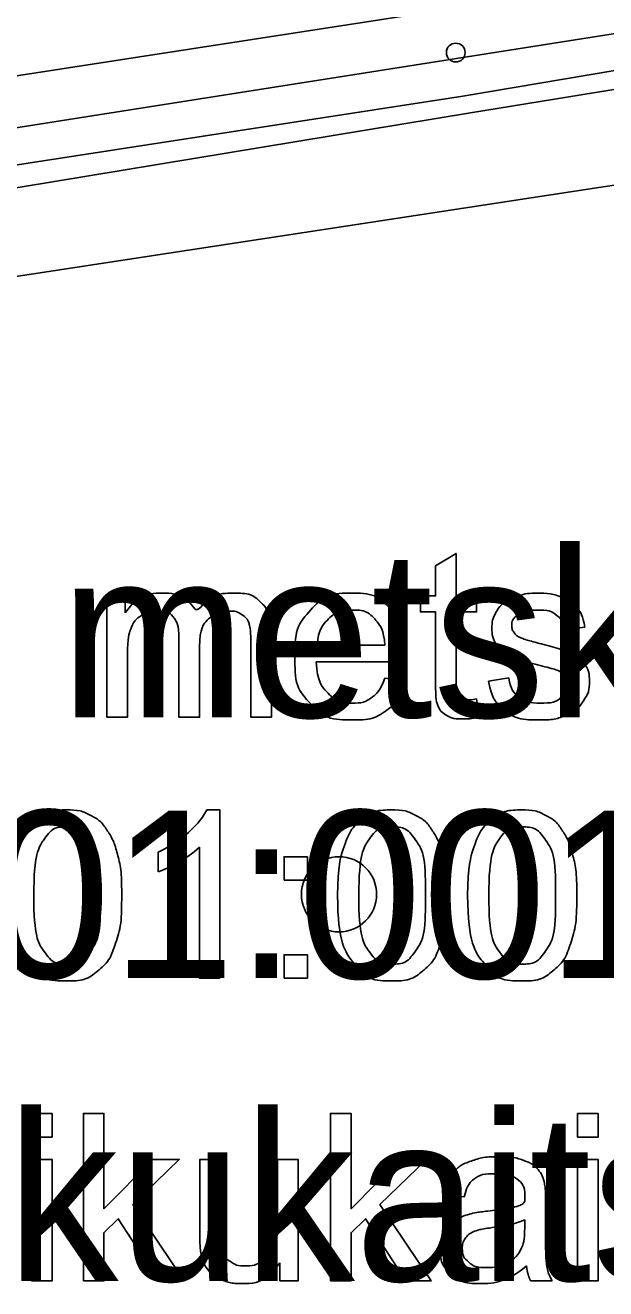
# Model space of a CAD drawing. Extents: x 700746 to 706058, y 6570320 to 6580460.
# Drawn here: x 703160.33 to 703180.09, y 6575507.48 to 6575550.48 of the extents above; entities that cross this region are included whole.
import ezdxf

# ---------------------------------------------------------------- set-up
doc = ezdxf.new("R2010")
doc.units = 0
for name, color, linetype in [('HALJASTUS', 7, 'Continuous'), ('Kaitsevöönd', 7, 'Continuous'), ('kataster', 7, 'Continuous'), ('KORGUS-EH2000', 7, 'Continuous'), ('TEE', 7, 'Continuous')]:
    doc.layers.add(name, color=color, linetype=linetype)

msp = doc.modelspace()

# ---------------------------------------------------------------- linework, layer by layer
at = {"layer": 'HALJASTUS'}
msp.add_lwpolyline([(702868.074, 6575485.716), (702866.822, 6575498.833), (702910.505, 6575506.463), (702934.939, 6575511.72), (702946.505, 6575515.307), (702991.308, 6575519.575), (703028.896, 6575526.859), (703057.45, 6575529.856), (703073.094, 6575531.974), (703122.404, 6575538.742), (703175.483, 6575547.502), (703217.621, 6575554.368), (703241.815, 6575557.445), (703262.674, 6575561.837), (703280.397, 6575573.603), (703298.96, 6575585.046), (703313.004, 6575594.449), (703326.635, 6575610.361)], dxfattribs=at)
msp.add_circle((703171.011, 6575520.905), 1.28, dxfattribs=at)
at = {"layer": 'Kaitsevöönd'}
for points in [[(703404.081, 6576352.025), (703454.725, 6576005.46), (703455.387, 6576000.164), (703516.458, 6575600.637), (703378.759, 6575580.776), (703360.223, 6575577.301), (703249.335, 6575561.081), (703243.211, 6575560.088), (703037.159, 6575527.65), (702916.01, 6575506.134), (702857.918, 6575495.542), (702854.939, 6575495.045), (702852.291, 6575508.948), (702831.768, 6575505.307), (702827.796, 6575504.976), (702697.048, 6575486.77), (702630.847, 6575867.264), (702597.746, 6576057.428)], [(703352.615, 6575615.578), (703312.724, 6575590.383), (703274.661, 6575560.819), (703269.996, 6575558.737), (703159.79, 6575541.894), (703104.28, 6575534.844), (703057.554, 6575527.213), (702948.271, 6575509.249)]]:
    msp.add_lwpolyline(points, dxfattribs=at)
at = {"layer": 'kataster'}
for points in [[(703174.296, 6575528.139), (703174.296, 6575530.518), (703173.779, 6575530.518), (703173.779, 6575531.062), (703174.296, 6575531.062), (703174.296, 6575532.084), (703174.995, 6575532.504), (703174.995, 6575531.062), (703175.695, 6575531.062), (703175.695, 6575530.518), (703174.995, 6575530.518), (703174.995, 6575528.098)], [(703163.108, 6575526.93), (703163.108, 6575531.062), (703163.733, 6575531.062), (703163.733, 6575530.479)], [(703168.708, 6575529.765), (703168.708, 6575526.93), (703168.008, 6575526.93), (703168.008, 6575529.53)], [(703179.379, 6575529.993), (703178.692, 6575529.902)], [(703166.262, 6575529.328), (703166.262, 6575526.93), (703165.562, 6575526.93), (703165.562, 6575529.612)], [(703170.268, 6575529.389), (703172.575, 6575529.389)], [(703163.807, 6575529.071), (703163.807, 6575526.93), (703163.108, 6575526.93)], [(703173.31, 6575528.815), (703170.229, 6575528.815)], [(703172.567, 6575528.264), (703173.29, 6575528.172)], [(703176.099, 6575528.164), (703176.789, 6575528.272)], [(703175.695, 6575527.554), (703175.795, 6575526.935)], [(703166.506, 6575523.775), (703166.956, 6575523.775), (703166.956, 6575518.053)], [(703166.956, 6575518.053), (703166.257, 6575518.053), (703166.257, 6575522.511)], [(703164.858, 6575521.668), (703164.858, 6575522.344)], [(703169.142, 6575521.389), (703169.142, 6575522.184), (703169.937, 6575522.184), (703169.937, 6575521.389), (703169.142, 6575521.389)], [(703169.142, 6575518.053), (703169.142, 6575518.848), (703169.937, 6575518.848), (703169.937, 6575518.053), (703169.142, 6575518.053)], [(703160.541, 6575512.644), (703160.541, 6575513.448), (703161.241, 6575513.448), (703161.241, 6575512.644), (703160.541, 6575512.644)], [(703162.308, 6575507.748), (703162.308, 6575513.448), (703163.008, 6575513.448), (703163.008, 6575510.2), (703164.666, 6575511.88), (703165.572, 6575511.88), (703163.994, 6575510.344), (703165.733, 6575507.748), (703164.869, 6575507.748), (703163.496, 6575509.86), (703163.008, 6575509.385), (703163.008, 6575507.748), (703162.308, 6575507.748)], [(703170.719, 6575507.748), (703170.719, 6575513.448), (703171.419, 6575513.448), (703171.419, 6575510.2), (703173.077, 6575511.88), (703173.983, 6575511.88), (703172.405, 6575510.344), (703174.144, 6575507.748), (703173.28, 6575507.748), (703171.907, 6575509.86), (703171.419, 6575509.385), (703171.419, 6575507.748), (703170.719, 6575507.748)], [(703179.132, 6575512.644), (703179.132, 6575513.448), (703179.831, 6575513.448), (703179.831, 6575512.644), (703179.132, 6575512.644)], [(703160.541, 6575507.748), (703160.541, 6575511.88), (703161.241, 6575511.88), (703161.241, 6575507.748), (703160.541, 6575507.748)], [(703166.272, 6575509.321), (703166.272, 6575511.88), (703166.971, 6575511.88), (703166.971, 6575509.59)], [(703168.918, 6575509.668), (703168.918, 6575511.88), (703169.617, 6575511.88), (703169.617, 6575507.748), (703168.991, 6575507.748)], [(703179.132, 6575507.748), (703179.132, 6575511.88), (703179.831, 6575511.88), (703179.831, 6575507.748), (703179.132, 6575507.748)], [(703175.269, 6575510.607), (703174.583, 6575510.698)], [(703178.041, 6575510.411), (703178.041, 6575509.479)], [(703177.333, 6575509.564), (703177.337, 6575509.82)], [(703168.991, 6575507.748), (703168.991, 6575508.358)], [(703178.263, 6575507.748), (703177.533, 6575507.748)]]:
    msp.add_lwpolyline(points, dxfattribs=at)
for points, degree in [([(703163.733, 6575530.479), (703163.928, 6575530.782), (703164.251, 6575530.968), (703164.574, 6575531.153), (703164.986, 6575531.153), (703165.445, 6575531.153), (703165.739, 6575530.962), (703166.032, 6575530.771), (703166.153, 6575530.428), (703166.644, 6575531.153), (703167.43, 6575531.153), (703168.046, 6575531.153), (703168.377, 6575530.813), (703168.708, 6575530.472), (703168.708, 6575529.765)], 3), ([(703173.29, 6575528.172), (703173.119, 6575527.539), (703172.657, 6575527.189), (703172.194, 6575526.839), (703171.475, 6575526.839), (703170.569, 6575526.839), (703170.039, 6575527.396), (703169.508, 6575527.954), (703169.508, 6575528.961), (703169.508, 6575530.002), (703170.044, 6575530.578), (703170.581, 6575531.153), (703171.436, 6575531.153), (703172.264, 6575531.153), (703172.789, 6575530.589), (703173.314, 6575530.025), (703173.314, 6575529.002), (703173.314, 6575528.94), (703173.31, 6575528.815)], 3), ([(703176.789, 6575528.272), (703176.848, 6575527.856), (703177.115, 6575527.634), (703177.382, 6575527.412), (703177.862, 6575527.412), (703178.346, 6575527.412), (703178.58, 6575527.609), (703178.814, 6575527.805), (703178.814, 6575528.07), (703178.814, 6575528.308), (703178.607, 6575528.444), (703178.463, 6575528.538), (703177.89, 6575528.682), (703177.119, 6575528.876), (703176.822, 6575529.018), (703176.524, 6575529.16), (703176.37, 6575529.41), (703176.216, 6575529.661), (703176.216, 6575529.964), (703176.216, 6575530.24), (703176.343, 6575530.475), (703176.469, 6575530.71), (703176.687, 6575530.865), (703176.851, 6575530.986), (703177.133, 6575531.069), (703177.416, 6575531.153), (703177.739, 6575531.153), (703178.226, 6575531.153), (703178.594, 6575531.013), (703178.962, 6575530.872), (703179.137, 6575530.633), (703179.313, 6575530.394), (703179.379, 6575529.993)], 3), ([(703172.575, 6575529.389), (703172.529, 6575529.912), (703172.311, 6575530.173), (703171.976, 6575530.579), (703171.443, 6575530.579), (703170.961, 6575530.579), (703170.632, 6575530.255), (703170.303, 6575529.931), (703170.268, 6575529.389)], 3), ([(703178.692, 6575529.902), (703178.646, 6575530.221), (703178.422, 6575530.4), (703178.198, 6575530.579), (703177.789, 6575530.579), (703177.306, 6575530.579), (703177.1, 6575530.42), (703176.894, 6575530.26), (703176.894, 6575530.046), (703176.894, 6575529.909), (703176.979, 6575529.8), (703177.065, 6575529.687), (703177.248, 6575529.613), (703177.353, 6575529.574), (703177.867, 6575529.434), (703178.611, 6575529.236), (703178.905, 6575529.11), (703179.2, 6575528.983), (703179.367, 6575528.743), (703179.535, 6575528.502), (703179.535, 6575528.144), (703179.535, 6575527.794), (703179.331, 6575527.486), (703179.126, 6575527.177), (703178.74, 6575527.008), (703178.355, 6575526.839), (703177.868, 6575526.839), (703177.061, 6575526.839), (703176.638, 6575527.173), (703176.216, 6575527.507), (703176.099, 6575528.164)], 3), ([(703165.562, 6575529.612), (703165.562, 6575530.078), (703165.391, 6575530.311), (703165.22, 6575530.545), (703164.831, 6575530.545), (703164.535, 6575530.545), (703164.284, 6575530.389), (703164.033, 6575530.234), (703163.92, 6575529.934), (703163.807, 6575529.635), (703163.807, 6575529.071)], 3), ([(703168.008, 6575529.53), (703168.008, 6575529.95), (703167.94, 6575530.135), (703167.872, 6575530.319), (703167.693, 6575530.432), (703167.514, 6575530.545), (703167.273, 6575530.545), (703166.838, 6575530.545), (703166.55, 6575530.255), (703166.262, 6575529.965), (703166.262, 6575529.328)], 3), ([(703170.229, 6575528.815), (703170.268, 6575528.135), (703170.614, 6575527.774), (703170.961, 6575527.412), (703171.478, 6575527.412), (703171.863, 6575527.412), (703172.136, 6575527.615), (703172.408, 6575527.818), (703172.567, 6575528.264)], 3), ([(703175.795, 6575526.935), (703175.499, 6575526.873), (703175.266, 6575526.873), (703174.886, 6575526.873), (703174.676, 6575526.994), (703174.467, 6575527.115), (703174.381, 6575527.312), (703174.296, 6575527.508), (703174.296, 6575528.139)], 3), ([(703174.995, 6575528.098), (703174.995, 6575527.798), (703175.032, 6575527.712), (703175.069, 6575527.626), (703175.152, 6575527.576), (703175.235, 6575527.525), (703175.389, 6575527.525), (703175.505, 6575527.525), (703175.695, 6575527.554)], 3), ([(703159.897, 6575520.864), (703159.897, 6575521.874), (703160.104, 6575522.491), (703160.312, 6575523.108), (703160.722, 6575523.441), (703161.132, 6575523.775), (703161.754, 6575523.775), (703162.212, 6575523.775), (703162.559, 6575523.59), (703162.906, 6575523.405), (703163.13, 6575523.058), (703163.355, 6575522.71), (703163.483, 6575522.21), (703163.611, 6575521.711), (703163.611, 6575520.864), (703163.611, 6575519.861), (703163.405, 6575519.244), (703163.199, 6575518.627), (703162.789, 6575518.292), (703162.379, 6575517.957), (703161.754, 6575517.957), (703160.93, 6575517.957), (703160.46, 6575518.546), (703159.897, 6575519.259), (703159.897, 6575520.864)], 3), ([(703164.858, 6575522.344), (703165.445, 6575522.62), (703165.884, 6575523.013), (703166.323, 6575523.405), (703166.506, 6575523.775)], 3), ([(703170.962, 6575520.864), (703170.962, 6575521.874), (703171.17, 6575522.491), (703171.378, 6575523.108), (703171.788, 6575523.441), (703172.198, 6575523.775), (703172.819, 6575523.775), (703173.278, 6575523.775), (703173.625, 6575523.59), (703173.972, 6575523.405), (703174.196, 6575523.058), (703174.42, 6575522.71), (703174.548, 6575522.21), (703174.677, 6575521.711), (703174.677, 6575520.864), (703174.677, 6575519.861), (703174.471, 6575519.244), (703174.265, 6575518.627), (703173.855, 6575518.292), (703173.445, 6575517.957), (703172.819, 6575517.957), (703171.996, 6575517.957), (703171.525, 6575518.546), (703170.962, 6575519.259), (703170.962, 6575520.864)], 3), ([(703175.389, 6575520.864), (703175.389, 6575521.874), (703175.597, 6575522.491), (703175.805, 6575523.108), (703176.215, 6575523.441), (703176.625, 6575523.775), (703177.246, 6575523.775), (703177.705, 6575523.775), (703178.052, 6575523.59), (703178.399, 6575523.405), (703178.623, 6575523.058), (703178.847, 6575522.71), (703178.975, 6575522.21), (703179.104, 6575521.711), (703179.104, 6575520.864), (703179.104, 6575519.861), (703178.898, 6575519.244), (703178.692, 6575518.627), (703178.282, 6575518.292), (703177.872, 6575517.957), (703177.246, 6575517.957), (703176.423, 6575517.957), (703175.952, 6575518.546), (703175.389, 6575519.259), (703175.389, 6575520.864)], 3), ([(703160.618, 6575520.864), (703160.618, 6575519.458), (703160.945, 6575518.994), (703161.273, 6575518.531), (703161.754, 6575518.531), (703162.235, 6575518.531), (703162.562, 6575518.996), (703162.89, 6575519.462), (703162.89, 6575520.864), (703162.89, 6575522.271), (703162.563, 6575522.734), (703162.236, 6575523.197), (703161.746, 6575523.197), (703161.265, 6575523.197), (703160.977, 6575522.788), (703160.618, 6575522.267), (703160.618, 6575520.864)], 3), ([(703171.683, 6575520.864), (703171.683, 6575519.458), (703172.011, 6575518.994), (703172.338, 6575518.531), (703172.819, 6575518.531), (703173.3, 6575518.531), (703173.628, 6575518.996), (703173.955, 6575519.462), (703173.955, 6575520.864), (703173.955, 6575522.271), (703173.628, 6575522.734), (703173.301, 6575523.197), (703172.812, 6575523.197), (703172.331, 6575523.197), (703172.043, 6575522.788), (703171.683, 6575522.267), (703171.683, 6575520.864)], 3), ([(703176.11, 6575520.864), (703176.11, 6575519.458), (703176.438, 6575518.994), (703176.766, 6575518.531), (703177.246, 6575518.531), (703177.727, 6575518.531), (703178.055, 6575518.996), (703178.382, 6575519.462), (703178.382, 6575520.864), (703178.382, 6575522.271), (703178.055, 6575522.734), (703177.728, 6575523.197), (703177.239, 6575523.197), (703176.758, 6575523.197), (703176.47, 6575522.788), (703176.11, 6575522.267), (703176.11, 6575520.864)], 3), ([(703166.257, 6575522.511), (703166.004, 6575522.27), (703165.594, 6575522.029), (703165.184, 6575521.788), (703164.858, 6575521.668)], 3), ([(703174.583, 6575510.698), (703174.676, 6575511.138), (703174.89, 6575511.408), (703175.103, 6575511.679), (703175.508, 6575511.825), (703175.912, 6575511.971), (703176.444, 6575511.971), (703176.973, 6575511.971), (703177.303, 6575511.846), (703177.633, 6575511.722), (703177.789, 6575511.533), (703177.944, 6575511.344), (703178.006, 6575511.056), (703178.041, 6575510.877), (703178.041, 6575510.411)], 3), ([(703177.394, 6575508.256), (703177.003, 6575507.927), (703176.644, 6575507.792), (703176.284, 6575507.657), (703175.872, 6575507.657), (703175.192, 6575507.657), (703174.827, 6575507.989), (703174.461, 6575508.321), (703174.461, 6575508.837), (703174.461, 6575509.14), (703174.599, 6575509.391), (703174.737, 6575509.641), (703174.961, 6575509.793), (703175.184, 6575509.944), (703175.464, 6575510.022), (703175.67, 6575510.076), (703176.086, 6575510.127), (703176.933, 6575510.228), (703177.333, 6575510.368), (703177.337, 6575510.512), (703177.337, 6575510.551), (703177.337, 6575510.98), (703177.139, 6575511.155), (703176.872, 6575511.393), (703176.344, 6575511.393), (703175.851, 6575511.393), (703175.617, 6575511.22), (703175.382, 6575511.046), (703175.269, 6575510.607)], 3), ([(703166.971, 6575509.59), (703166.971, 6575509.042), (703167.014, 6575508.851), (703167.08, 6575508.575), (703167.294, 6575508.418), (703167.507, 6575508.261), (703167.822, 6575508.261), (703168.137, 6575508.261), (703168.413, 6575508.422), (703168.688, 6575508.583), (703168.803, 6575508.861), (703168.918, 6575509.139), (703168.918, 6575509.668)], 3), ([(703177.337, 6575509.82), (703176.956, 6575509.665), (703176.193, 6575509.556), (703175.761, 6575509.494), (703175.582, 6575509.416), (703175.403, 6575509.338), (703175.306, 6575509.189), (703175.208, 6575509.039), (703175.208, 6575508.857), (703175.208, 6575508.577), (703175.42, 6575508.391), (703175.632, 6575508.204), (703176.04, 6575508.204), (703176.444, 6575508.204), (703176.758, 6575508.381), (703177.073, 6575508.558), (703177.221, 6575508.865), (703177.333, 6575509.102), (703177.333, 6575509.564)], 3), ([(703168.991, 6575508.358), (703168.51, 6575507.657), (703167.682, 6575507.657), (703167.317, 6575507.657), (703167, 6575507.797), (703166.684, 6575507.937), (703166.53, 6575508.149), (703166.377, 6575508.36), (703166.315, 6575508.668), (703166.272, 6575508.874), (703166.272, 6575509.321)], 3), ([(703178.041, 6575509.479), (703178.041, 6575508.503), (703178.086, 6575508.244), (703178.13, 6575507.986), (703178.263, 6575507.748)], 3), ([(703177.533, 6575507.748), (703177.425, 6575507.965), (703177.394, 6575508.256)], 2)]:
    msp.add_open_spline(points, degree=degree, dxfattribs=at)
at = {"layer": 'KORGUS-EH2000'}
msp.add_circle((703174.985, 6575549.553), 0.32, dxfattribs=at)
at = {"layer": 'TEE'}
for points in [[(702866.681, 6575500.302), (702865.334, 6575503.166), (702913.836, 6575512.268), (702934.165, 6575515.835), (702945.9, 6575519.285), (702990.788, 6575523.636), (703028.096, 6575530.702), (703056.589, 6575533.885), (703072.696, 6575535.723), (703121.618, 6575542.839), (703174.748, 6575551.033), (703216.963, 6575558.167), (703240.914, 6575561.698), (703261.228, 6575565.45), (703277.335, 6575576.535), (703296.646, 6575588.32), (703310.105, 6575597.258), (703323.052, 6575612.037)], [(702866.681, 6575500.302), (702914.351, 6575509.315), (702934.853, 6575512.912), (702946.471, 6575516.327), (702991.214, 6575520.666), (703028.556, 6575527.738), (703056.934, 6575530.907), (703073.082, 6575532.75), (703122.056, 6575539.874), (703175.222, 6575548.073), (703217.433, 6575555.207), (703241.403, 6575558.74), (703262.395, 6575562.616), (703278.963, 6575574.017), (703298.253, 6575585.789), (703312.103, 6575594.984), (703325.32, 6575610.075)]]:
    msp.add_lwpolyline(points, dxfattribs=at)

# ---------------------------------------------------------------- texts
at = {"layer": 'kataster'}
for s, p in [('Ahtme metskond 25', (703137.359, 6575526.93)), ('22901:001:0239', (703146.285, 6575518.053)), ('Kurtna maastikukaitseala', (703112.66, 6575507.748))]:
    msp.add_text(s, height=5.7, dxfattribs=at).set_placement(p)

doc.saveas('drawing.dxf')
